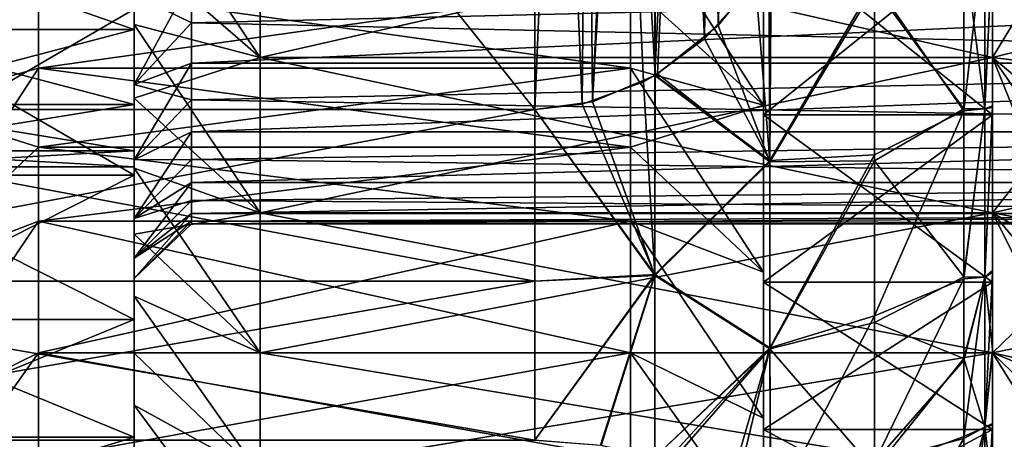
# Model space of a CAD drawing. Header units: metres. Extents: x -62 to 150, y -92 to 92.
# Tile 448 of 656: x -33.74 to -25.13, y 52.12 to 55.79. Entities that reach past the tile are written whole.
import ezdxf

# ---------------------------------------------------------------- set-up
doc = ezdxf.new("R2010")
doc.units = ezdxf.units.M
doc.layers.add('solid_500615', color=7, linetype='CONTINUOUS')

msp = doc.modelspace()

# ---------------------------------------------------------------- linework, layer by layer
at = {"layer": 'solid_500615'}
for points in [[(-32.739399, 67.864563, -12.039052), (-32.739399, 60, -12.669622), (-32.739399, 53.164101, -13.401247)], [(-32.739399, 67.864563, -12.039052), (-32.739399, 53.164101, -13.401247), (-32.739399, 66.835899, -13.401247)], [(-32.739399, 66.835899, -13.401247), (-32.739399, 53.164101, -13.401247), (-32.739399, 54.42556, -14.55124)], [(-32.739399, 66.835899, -13.401247), (-32.739399, 54.42556, -14.55124), (-32.739399, 65.57444, -14.55124)], [(-32.739399, 66.835899, -0.938045), (-32.739399, 52.135441, -2.30024), (-32.739399, 60, -1.66967)], [(-32.739399, 66.835899, -0.938045), (-32.739399, 53.164101, -0.938045), (-32.739399, 52.135441, -2.30024)], [(-32.739399, 66.835899, -0.938045), (-32.739399, 65.57444, 0.211948), (-32.739399, 53.164101, -0.938045)], [(-32.739399, 65.57444, -14.55124), (-32.739399, 54.42556, -14.55124), (-32.739399, 55.876858, -15.449862)], [(-32.739399, 65.57444, 0.211948), (-32.739399, 54.42556, 0.211948), (-32.739399, 53.164101, -0.938045)], [(-32.739399, 65.57444, 0.211948), (-32.739399, 64.123138, 1.110571), (-32.739399, 54.42556, 0.211948)], [(-37.239399, 55, -19.169645), (-37.239399, 65, -19.169645), (-29.239401, 65, -19.169645)], [(-29.239401, 55, 4.830354), (-29.239401, 65, 4.830354), (-37.239399, 65, 4.830354)], [(-29.239401, 55, 4.830354), (-37.239399, 65, 4.830354), (-37.239399, 55, 4.830354)], [(-29.239401, 55, -19.169645), (-37.239399, 55, -19.169645), (-29.239401, 65, -19.169645)], [(-29.239401, 55, -19.169645), (-29.239401, 65, -19.169645), (-28.824316, 64.95388, -19.169645)], [(-28.824316, 55.04612, 4.830354), (-28.733845, 64.931824, 4.830354), (-29.239401, 65, 4.830354)], [(-28.824316, 55.04612, 4.830354), (-29.239401, 65, 4.830354), (-29.239401, 55, 4.830354)], [(-28.733847, 55.068172, -19.169645), (-29.239401, 55, -19.169645), (-28.824316, 64.95388, -19.169645)], [(-28.733847, 55.068172, -19.169645), (-28.824316, 64.95388, -19.169645), (-28.288675, 64.756668, -19.169645)], [(-28.288675, 55.243332, 4.830354), (-28.733845, 64.931824, 4.830354), (-28.824316, 55.04612, 4.830354)], [(-28.18671, 55.300964, 4.830354), (-28.189392, 64.701851, 4.830354), (-28.733845, 64.931824, 4.830354)], [(-28.18671, 55.300964, 4.830354), (-28.733845, 64.931824, 4.830354), (-28.288675, 55.243332, 4.830354)], [(-28.733847, 55.068172, -19.169645), (-28.288675, 64.756668, -19.169645), (-28.18671, 64.699036, -19.169645)], [(-28.733847, 55.068172, -19.169645), (-28.18671, 64.699036, -19.169645), (-28.189392, 55.298145, -19.169645)], [(-27.755503, 55.619003, 4.830354), (-28.166155, 64.687965, 4.830354), (-28.189392, 64.701851, 4.830354)], [(-27.755503, 55.619003, 4.830354), (-28.189392, 64.701851, 4.830354), (-28.18671, 55.300964, 4.830354)], [(-28.189392, 55.298145, -19.169645), (-28.18671, 64.699036, -19.169645), (-27.755503, 64.380997, -19.169645)], [(-27.755503, 55.619003, 4.830354), (-27.635214, 64.264885, 4.830354), (-28.166155, 64.687965, 4.830354)], [(-28.166155, 55.312035, -19.169645), (-28.189392, 55.298145, -19.169645), (-27.755503, 64.380997, -19.169645)], [(-27.635214, 55.735111, -19.169645), (-28.166155, 55.312035, -19.169645), (-27.755503, 64.380997, -19.169645)], [(-27.635214, 55.735111, -19.169645), (-27.755503, 64.380997, -19.169645), (-27.308895, 63.882172, -19.169645)], [(-27.308895, 56.117828, 4.830354), (-27.635214, 64.264885, 4.830354), (-27.755503, 55.619003, 4.830354)], [(-32.739399, 64.123138, 1.110571), (-32.739399, 55.876858, 1.110571), (-32.739399, 54.42556, 0.211948)], [(-27.635214, 55.735111, -19.169645), (-27.308895, 63.882172, -19.169645), (-27.194193, 56.283428, -19.169645)], [(-32.739399, 53.164101, -13.401247), (-32.739399, 60, -12.669622), (-32.739399, 58.776188, -12.531738)], [(-32.739399, 52.135441, -2.30024), (-32.739399, 58.776188, -1.807553), (-32.739399, 60, -1.66967)], [(-32.739399, 53.164101, -13.401247), (-32.739399, 58.776188, -12.531738), (-32.739399, 57.613735, -12.124998)], [(-32.739399, 52.135441, -2.30024), (-32.739399, 57.613735, -2.214294), (-32.739399, 58.776188, -1.807553)], [(-32.739399, 52.135441, -12.039052), (-32.739399, 57.613735, -12.124998), (-32.739399, 56.570915, -11.469786)], [(-32.739399, 53.164101, -13.401247), (-32.739399, 57.613735, -12.124998), (-32.739399, 52.135441, -12.039052)], [(-32.739399, 52.135441, -2.30024), (-32.739399, 56.570915, -2.869506), (-32.739399, 57.613735, -2.214294)], [(-31.6394, 55.453983, -16.609547), (-32.739399, 56.410328, -15.832801), (-32.739399, 57.102322, -16.087778)], [(-31.6394, 56.911701, -17.18166), (-31.6394, 55.453983, -16.609547), (-32.739399, 57.102322, -16.087778)], [(-31.6394, 55.453983, 2.270255), (-31.6394, 56.911701, 2.842368), (-32.739399, 56.410328, 1.493509)], [(-25.239401, 56.911701, 2.842368), (-31.6394, 56.911701, 2.842368), (-31.6394, 55.453983, 2.270255)], [(-25.239401, 55.453983, 2.270255), (-25.239401, 56.911701, 2.842368), (-31.6394, 55.453983, 2.270255)], [(-25.239401, 55.453983, -16.609547), (-31.6394, 55.453983, -16.609547), (-31.6394, 56.911701, -17.18166)], [(-25.239401, 56.911701, -17.18166), (-25.239401, 55.453983, -16.609547), (-31.6394, 56.911701, -17.18166)], [(-25.239401, 55.453983, 2.270255), (-24.726563, 56.303104, 2.949798), (-25.239401, 56.911701, 2.842368)], [(-25.239401, 56.911701, -17.18166), (-24.779226, 56.135784, -17.193806), (-24.737194, 55.394958, -16.902658)], [(-25.239401, 56.911701, -17.18166), (-24.737194, 55.394958, -16.902658), (-25.239401, 55.453983, -16.609547)], [(-33.5774, 56.8466, -15.935181), (-34.739399, 56.636467, -17.092318), (-34.739399, 55.0382, -16.397514)], [(-33.5774, 56.8466, -15.935181), (-34.739399, 55.0382, -16.397514), (-33.577404, 56.089794, -15.624752)], [(-28.401402, 56.846504, 1.595855), (-27.239401, 56.636364, 2.752991), (-27.239401, 55.038086, 2.05816)], [(-28.401402, 56.846504, 1.595855), (-27.239401, 55.038086, 2.05816), (-28.401398, 56.089691, 1.285412)], [(-33.577404, 56.088882, 1.285039), (-34.739399, 55.037273, 2.057726), (-34.739399, 56.635578, 2.752727)], [(-28.401398, 56.0895, -15.624618), (-27.239401, 55.037895, -16.39735), (-27.239401, 56.636185, -17.092222)], [(-27.239401, 55.038086, 2.05816), (-27.239401, 56.636364, 2.752991), (-27.239401, 56.557999, 2.855896)], [(-27.239401, 56.636185, -17.092222), (-27.239401, 55.037895, -16.39735), (-27.239401, 56.557999, -17.195189)], [(-35.239399, 55.700024, -10.598942), (-32.739399, 55.700024, -10.598942), (-32.739399, 56.570915, -11.469786)], [(-35.239399, 56.570915, -11.469786), (-35.239399, 55.700024, -10.598942), (-32.739399, 56.570915, -11.469786)], [(-32.739399, 55.700024, -3.74035), (-35.239399, 55.700024, -3.74035), (-35.239399, 56.570915, -2.869506)], [(-32.739399, 55.700024, -3.74035), (-35.239399, 56.570915, -2.869506), (-32.739399, 56.570915, -2.869506)], [(-32.739399, 52.135441, -12.039052), (-32.739399, 56.570915, -11.469786), (-32.739399, 55.700024, -10.598942)], [(-32.739399, 51.374603, -3.828244), (-32.739399, 55.700024, -3.74035), (-32.739399, 56.570915, -2.869506)], [(-32.739399, 52.135441, -2.30024), (-32.739399, 51.374603, -3.828244), (-32.739399, 56.570915, -2.869506)], [(-27.239401, 56.557999, 2.855896), (-25.239401, 56.557999, 2.855896), (-25.239401, 54.954823, 2.152699)], [(-27.239401, 56.557999, 2.855896), (-25.239401, 54.954823, 2.152699), (-27.239401, 54.954823, 2.152699)], [(-27.239401, 54.954823, -16.491991), (-25.239401, 54.954823, -16.491991), (-25.239401, 56.557999, -17.195189)], [(-27.239401, 54.954823, -16.491991), (-25.239401, 56.557999, -17.195189), (-27.239401, 56.557999, -17.195189)], [(-27.239401, 55.037895, -16.39735), (-27.239401, 54.954823, -16.491991), (-27.239401, 56.557999, -17.195189)], [(-27.239401, 55.038086, 2.05816), (-27.239401, 56.557999, 2.855896), (-27.239401, 54.954823, 2.152699)], [(-25.303986, 56.601028, 3.291314), (-25.489401, 56.430176, 3.559235), (-25.489401, 54.98822, 2.966161)], [(-25.303986, 56.601028, 3.291314), (-25.489401, 54.98822, 2.966161), (-25.303986, 55.00642, 2.630806)], [(-25.303986, 55.00642, -16.970098), (-25.489401, 56.443764, -17.903038), (-25.303986, 56.601028, -17.630606)], [(-25.303986, 55.00642, -16.970098), (-25.303986, 56.601028, -17.630606), (-25.239401, 56.462006, -17.210482)], [(-25.303986, 56.601028, 3.291314), (-25.303986, 55.00642, 2.630806), (-25.239401, 56.448807, 2.866529)], [(-25.239401, 55.017246, 2.238653), (-25.239401, 54.954823, 2.152699), (-25.239401, 56.557999, 2.855896)], [(-25.239401, 56.448807, 2.866529), (-25.239401, 55.017246, 2.238653), (-25.239401, 56.557999, 2.855896)], [(-25.239401, 56.462006, -17.210482), (-25.239401, 56.557999, -17.195189), (-25.239401, 54.954823, -16.491991)], [(-25.303986, 55.00642, -16.970098), (-25.239401, 56.462006, -17.210482), (-25.239401, 55.033062, -16.586311)], [(-25.239401, 55.033062, -16.586311), (-25.239401, 56.462006, -17.210482), (-25.239401, 54.954823, -16.491991)], [(-32.739399, 56.007008, -2.041105), (-32.739399, 55.744015, 1.18617), (-32.739399, 56.410328, 1.493509)], [(-31.6394, 55.453983, 2.270255), (-32.739399, 56.410328, 1.493509), (-32.739399, 55.744015, 1.18617)], [(-32.739399, 56.007042, -12.298215), (-32.739399, 56.410328, -15.832801), (-32.739399, 55.744015, -15.525461)], [(-31.6394, 55.453983, -16.609547), (-32.739399, 55.744015, -15.525461), (-32.739399, 56.410328, -15.832801)], [(-25.489401, 56.443764, -17.903038), (-25.489401, 55.004684, -17.313578), (-26.2693, 56.069813, -18.531343)], [(-25.489401, 54.98822, 2.966161), (-25.489401, 56.430176, 3.559235), (-26.2693, 56.109695, 4.20577)], [(-25.303986, 55.00642, -16.970098), (-25.489401, 55.004684, -17.313578), (-25.489401, 56.443764, -17.903038)], [(-25.303986, 55.00642, 2.630806), (-25.239401, 55.017246, 2.238653), (-25.239401, 56.448807, 2.866529)], [(-27.183178, 54.554722, 4.145957), (-27.172485, 56.316959, 4.830354), (-27.308895, 56.117828, 4.830354)], [(-27.194193, 56.283428, -19.169645), (-27.181791, 56.302273, -19.169645), (-27.183178, 54.542393, -18.479307)], [(-27.183178, 54.554722, 4.145957), (-26.2693, 56.109695, 4.20577), (-27.172485, 56.316959, 4.830354)], [(-26.2693, 56.069813, -18.531343), (-27.183178, 54.542393, -18.479307), (-27.181791, 56.302273, -19.169645)], [(-25.239401, 55.453983, 2.270255), (-24.662163, 55.598686, 2.704621), (-24.726563, 56.303104, 2.949798)], [(-27.635214, 55.735111, -19.169645), (-27.194193, 56.283428, -19.169645), (-27.183178, 54.542393, -18.479307)], [(-32.239399, 56.143574, -11.766163), (-32.739399, 56.007042, -12.298215), (-32.739399, 55.2188, -11.57234)], [(-32.239399, 56.143574, -11.766163), (-32.739399, 55.2188, -11.57234), (-32.239399, 55.757607, -11.412535)], [(-32.239399, 55.757587, -2.926776), (-32.739399, 56.007008, -2.041105), (-32.239399, 56.143551, -2.573147)], [(-32.239399, 56.143574, -11.766163), (-32.239399, 55.757607, -11.412535), (-16.239401, 56.142586, -11.764656)], [(-32.239399, 55.757587, -2.926776), (-32.239399, 56.143551, -2.573147), (-16.239401, 56.142586, -2.574636)], [(-32.239399, 55.757587, -2.926776), (-16.239401, 56.142586, -2.574636), (-16.239401, 55.404991, -3.31223)], [(-32.239399, 55.403931, -11.026608), (-16.239401, 55.404991, -11.027062), (-16.239401, 56.142586, -11.764656)], [(-32.239399, 55.757607, -11.412535), (-32.239399, 55.403931, -11.026608), (-16.239401, 56.142586, -11.764656)], [(-27.183178, 54.554722, 4.145957), (-27.308895, 56.117828, 4.830354), (-27.755503, 55.619003, 4.830354)], [(-33.577404, 56.089794, -15.624752), (-34.739399, 55.0382, -16.397514), (-33.5774, 55.361893, -15.248416)], [(-33.5774, 55.361031, 0.908627), (-34.739399, 55.037273, 2.057726), (-33.577404, 56.088882, 1.285039)], [(-28.401398, 56.0895, -15.624618), (-33.577404, 56.089794, -15.624752), (-33.5774, 55.361893, -15.248416)], [(-28.401398, 56.089691, 1.285412), (-28.401402, 55.361786, 0.909062), (-33.577404, 56.088882, 1.285039)], [(-28.401402, 55.361786, 0.909062), (-33.5774, 55.361031, 0.908627), (-33.577404, 56.088882, 1.285039)], [(-28.401402, 55.36161, -15.248251), (-28.401398, 56.0895, -15.624618), (-33.5774, 55.361893, -15.248416)], [(-28.401398, 56.089691, 1.285412), (-27.239401, 55.038086, 2.05816), (-28.401402, 55.361786, 0.909062)], [(-28.401402, 55.36161, -15.248251), (-27.239401, 55.037895, -16.39735), (-28.401398, 56.0895, -15.624618)], [(-27.183178, 54.554722, 4.145957), (-26.2693, 54.603283, 3.573258), (-26.2693, 56.109695, 4.20577)], [(-26.2693, 56.069813, -18.531343), (-26.2693, 54.551777, -17.88652), (-27.183178, 54.542393, -18.479307)], [(-25.489401, 54.98822, 2.966161), (-26.2693, 56.109695, 4.20577), (-26.2693, 54.603283, 3.573258)], [(-25.489401, 55.004684, -17.313578), (-26.2693, 54.551777, -17.88652), (-26.2693, 56.069813, -18.531343)], [(-32.739399, 55.2188, -11.57234), (-32.739399, 56.007042, -12.298215), (-32.739399, 55.744015, -15.525461)], [(-32.739399, 56.007008, -2.041105), (-32.739399, 55.218773, -2.766982), (-32.739399, 55.744015, 1.18617)], [(-32.239399, 55.757587, -2.926776), (-32.739399, 55.218773, -2.766982), (-32.739399, 56.007008, -2.041105)], [(-32.739399, 55.876858, 1.110571), (-35.239399, 55.876858, 1.110571), (-35.239399, 54.42556, 0.211948)], [(-32.739399, 55.876858, 1.110571), (-35.239399, 54.42556, 0.211948), (-32.739399, 54.42556, 0.211948)], [(-32.739399, 54.42556, -14.55124), (-35.239399, 54.42556, -14.55124), (-35.239399, 55.876858, -15.449862)], [(-32.739399, 55.876858, -15.449862), (-32.739399, 54.42556, -14.55124), (-35.239399, 55.876858, -15.449862)], [(-35.239399, 55.044731, -9.556118), (-32.739399, 55.044731, -9.556118), (-32.739399, 55.700024, -10.598942)], [(-35.239399, 55.700024, -10.598942), (-35.239399, 55.044731, -9.556118), (-32.739399, 55.700024, -10.598942)], [(-32.739399, 55.044731, -4.783174), (-35.239399, 55.044731, -4.783174), (-35.239399, 55.700024, -3.74035)], [(-32.739399, 55.044731, -4.783174), (-35.239399, 55.700024, -3.74035), (-32.739399, 55.700024, -3.74035)], [(-32.239399, 55.757607, -11.412535), (-32.739399, 55.2188, -11.57234), (-32.239399, 55.403931, -11.026608)], [(-32.239399, 55.403915, -3.312703), (-32.739399, 55.218773, -2.766982), (-32.239399, 55.757587, -2.926776)], [(-32.739399, 55.218773, -2.766982), (-32.739399, 55.099743, 0.82523), (-32.739399, 55.744015, 1.18617)], [(-31.6394, 55.453983, 2.270255), (-32.739399, 55.744015, 1.18617), (-32.739399, 55.099743, 0.82523)], [(-32.739399, 55.2188, -11.57234), (-32.739399, 55.744015, -15.525461), (-32.739399, 55.099743, -15.164522)], [(-31.6394, 54.097813, -15.826563), (-32.739399, 55.099743, -15.164522), (-32.739399, 55.744015, -15.525461)], [(-31.6394, 55.453983, -16.609547), (-31.6394, 54.097813, -15.826563), (-32.739399, 55.744015, -15.525461)], [(-32.739399, 51.374603, -10.511048), (-32.739399, 55.700024, -10.598942), (-32.739399, 55.044731, -9.556118)], [(-32.739399, 52.135441, -12.039052), (-32.739399, 55.700024, -10.598942), (-32.739399, 51.374603, -10.511048)], [(-32.739399, 51.374603, -3.828244), (-32.739399, 55.044731, -4.783174), (-32.739399, 55.700024, -3.74035)], [(-32.239399, 55.403915, -3.312703), (-32.239399, 55.757587, -2.926776), (-16.239401, 55.404991, -3.31223)], [(-27.635214, 55.735111, -19.169645), (-27.183178, 54.542393, -18.479307), (-28.166155, 55.312035, -19.169645)], [(-27.183178, 54.554722, 4.145957), (-27.755503, 55.619003, 4.830354), (-28.18671, 55.300964, 4.830354)], [(-25.239401, 55.453983, 2.270255), (-24.593781, 54.917217, 2.416449), (-24.662163, 55.598686, 2.704621)], [(-31.6394, 54.097813, 1.487271), (-31.6394, 55.453983, 2.270255), (-32.739399, 55.099743, 0.82523)], [(-25.239401, 55.453983, 2.270255), (-31.6394, 55.453983, 2.270255), (-31.6394, 54.097813, 1.487271)], [(-25.239401, 54.097813, 1.487271), (-25.239401, 55.453983, 2.270255), (-31.6394, 54.097813, 1.487271)], [(-25.239401, 54.097813, -15.826563), (-31.6394, 54.097813, -15.826563), (-31.6394, 55.453983, -16.609547)], [(-25.239401, 55.453983, -16.609547), (-25.239401, 54.097813, -15.826563), (-31.6394, 55.453983, -16.609547)], [(-25.239401, 54.097813, 1.487271), (-24.593781, 54.917217, 2.416449), (-25.239401, 55.453983, 2.270255)], [(-25.239401, 55.453983, -16.609547), (-24.737194, 55.394958, -16.902658), (-24.692869, 54.676109, -16.55825)], [(-25.239401, 55.453983, -16.609547), (-24.692869, 54.676109, -16.55825), (-24.646578, 53.986931, -16.164663)], [(-25.239401, 55.453983, -16.609547), (-24.646578, 53.986931, -16.164663), (-25.239401, 54.097813, -15.826563)], [(-33.5774, 55.361893, -15.248416), (-34.739399, 55.0382, -16.397514), (-34.739399, 53.578075, -15.448198)], [(-33.5774, 55.361893, -15.248416), (-34.739399, 53.578075, -15.448198), (-33.5774, 54.671051, -14.810382)], [(-33.577396, 54.670269, 0.470545), (-34.739399, 55.037273, 2.057726), (-33.5774, 55.361031, 0.908627)], [(-28.401402, 55.36161, -15.248251), (-33.5774, 55.361893, -15.248416), (-33.5774, 54.671051, -14.810382)], [(-28.401402, 55.361786, 0.909062), (-28.401403, 54.670944, 0.471014), (-33.5774, 55.361031, 0.908627)], [(-28.401403, 54.67078, -14.810193), (-28.401402, 55.36161, -15.248251), (-33.5774, 54.671051, -14.810382)], [(-28.401403, 54.670944, 0.471014), (-33.577396, 54.670269, 0.470545), (-33.5774, 55.361031, 0.908627)], [(-32.239399, 55.403931, -11.026608), (-32.739399, 55.2188, -11.57234), (-32.739399, 54.559254, -10.725955)], [(-32.239399, 55.403931, -11.026608), (-32.739399, 54.559254, -10.725955), (-32.239399, 55.085243, -10.611325)], [(-32.239399, 55.085228, -3.727985), (-32.739399, 55.218773, -2.766982), (-32.239399, 55.403915, -3.312703)], [(-32.239399, 55.085228, -3.727985), (-16.239401, 55.404991, -3.31223), (-16.239401, 54.803848, -4.169646)], [(-32.239399, 55.085228, -3.727985), (-32.239399, 55.403915, -3.312703), (-16.239401, 55.404991, -3.31223)], [(-32.239399, 54.803967, -10.16985), (-16.239401, 54.803848, -10.169646), (-16.239401, 55.404991, -11.027062)], [(-32.239399, 55.085243, -10.611325), (-32.239399, 54.803967, -10.16985), (-16.239401, 55.404991, -11.027062)], [(-32.239399, 55.403931, -11.026608), (-32.239399, 55.085243, -10.611325), (-16.239401, 55.404991, -11.027062)], [(-28.401402, 55.361786, 0.909062), (-27.239401, 53.577961, 1.108818), (-28.401403, 54.670944, 0.471014)], [(-28.401403, 54.67078, -14.810193), (-27.239401, 55.037895, -16.39735), (-28.401402, 55.36161, -15.248251)], [(-28.401402, 55.361786, 0.909062), (-27.239401, 55.038086, 2.05816), (-27.239401, 53.577961, 1.108818)], [(-28.733847, 55.068172, -19.169645), (-28.189392, 55.298145, -19.169645), (-28.18932, 53.549252, -18.327646)], [(-28.18932, 53.556042, 3.992279), (-28.18671, 55.300964, 4.830354), (-28.288675, 55.243332, 4.830354)], [(-27.183178, 54.542393, -18.479307), (-28.189392, 55.298145, -19.169645), (-28.166155, 55.312035, -19.169645)], [(-27.183178, 54.542393, -18.479307), (-28.18932, 53.549252, -18.327646), (-28.189392, 55.298145, -19.169645)], [(-27.183178, 54.554722, 4.145957), (-28.18671, 55.300964, 4.830354), (-28.18932, 53.556042, 3.992279)], [(-32.739399, 54.559254, -10.725955), (-32.739399, 55.2188, -11.57234), (-32.739399, 55.099743, -15.164522)], [(-32.739399, 55.218773, -2.766982), (-32.739399, 54.559235, -3.613366), (-32.739399, 55.099743, 0.82523)], [(-32.239399, 55.085228, -3.727985), (-32.739399, 54.559235, -3.613366), (-32.739399, 55.218773, -2.766982)], [(-28.18932, 53.556042, 3.992279), (-28.288675, 55.243332, 4.830354), (-28.824316, 55.04612, 4.830354)], [(-32.739399, 54.559235, -3.613366), (-32.739399, 54.488045, 0.416911), (-32.739399, 55.099743, 0.82523)], [(-31.6394, 54.097813, 1.487271), (-32.739399, 55.099743, 0.82523), (-32.739399, 54.488045, 0.416911)], [(-32.739399, 54.559254, -10.725955), (-32.739399, 55.099743, -15.164522), (-32.739399, 54.488045, -14.756203)], [(-31.6394, 54.097813, -15.826563), (-32.739399, 54.488045, -14.756203), (-32.739399, 55.099743, -15.164522)], [(-32.239399, 55.085243, -10.611325), (-32.739399, 54.559254, -10.725955), (-32.239399, 54.803967, -10.16985)], [(-32.239399, 54.803955, -4.169459), (-32.739399, 54.559235, -3.613366), (-32.239399, 55.085228, -3.727985)], [(-32.239399, 54.803955, -4.169459), (-32.239399, 55.085228, -3.727985), (-16.239401, 54.803848, -4.169646)], [(-29.239401, 53.5, -18.427977), (-37.239399, 53.5, -18.427977), (-37.239399, 55, -19.169645)], [(-29.239401, 53.5, -18.427977), (-37.239399, 55, -19.169645), (-29.239401, 55, -19.169645)], [(-29.239401, 55, 4.830354), (-37.239399, 55, 4.830354), (-37.239399, 53.5, 4.088685)], [(-29.239401, 53.5, 4.088685), (-29.239401, 55, 4.830354), (-37.239399, 53.5, 4.088685)], [(-35.239399, 54.637917, -8.393591), (-32.739399, 54.637917, -8.393591), (-32.739399, 55.044731, -9.556118)], [(-35.239399, 55.044731, -9.556118), (-35.239399, 54.637917, -8.393591), (-32.739399, 55.044731, -9.556118)], [(-32.739399, 54.637917, -5.945701), (-35.239399, 54.637917, -5.945701), (-35.239399, 55.044731, -4.783174)], [(-32.739399, 54.637917, -5.945701), (-35.239399, 55.044731, -4.783174), (-32.739399, 55.044731, -4.783174)], [(-33.577396, 54.670269, 0.470545), (-34.739399, 53.577332, 1.108334), (-34.739399, 55.037273, 2.057726)], [(-32.739399, 50.90749, -8.869275), (-32.739399, 55.044731, -9.556118), (-32.739399, 54.637917, -8.393591)], [(-32.739399, 51.374603, -10.511048), (-32.739399, 55.044731, -9.556118), (-32.739399, 50.90749, -8.869275)], [(-32.739399, 50.90749, -5.470016), (-32.739399, 54.637917, -5.945701), (-32.739399, 55.044731, -4.783174)], [(-32.739399, 51.374603, -3.828244), (-32.739399, 50.90749, -5.470016), (-32.739399, 55.044731, -4.783174)], [(-28.733847, 55.068172, -19.169645), (-28.18932, 53.549252, -18.327646), (-29.239401, 55, -19.169645)], [(-28.18932, 53.556042, 3.992279), (-28.824316, 55.04612, 4.830354), (-29.239401, 55, 4.830354)], [(-28.18932, 53.549252, -18.327646), (-29.239401, 53.5, -18.427977), (-29.239401, 55, -19.169645)], [(-28.18932, 53.556042, 3.992279), (-29.239401, 55, 4.830354), (-29.239401, 53.5, 4.088685)], [(-28.401403, 54.67078, -14.810193), (-27.239401, 53.577808, -15.447991), (-27.239401, 55.037895, -16.39735)], [(-27.239401, 53.577961, 1.108818), (-27.239401, 55.038086, 2.05816), (-27.239401, 54.954823, 2.152699)], [(-27.239401, 55.037895, -16.39735), (-27.239401, 53.577808, -15.447991), (-27.239401, 54.954823, -16.491991)], [(-25.489401, 55.004684, -17.313578), (-25.489401, 53.537193, -16.447826), (-26.2693, 54.551777, -17.88652)], [(-25.303986, 55.00642, 2.630806), (-25.489401, 54.98822, 2.966161), (-25.489401, 53.519417, 2.096128)], [(-25.303986, 55.00642, 2.630806), (-25.489401, 53.519417, 2.096128), (-25.303986, 53.534771, 1.728978)], [(-25.303986, 55.00642, -16.970098), (-25.489401, 53.537193, -16.447826), (-25.489401, 55.004684, -17.313578)], [(-25.303986, 53.534771, -16.06827), (-25.489401, 53.537193, -16.447826), (-25.303986, 55.00642, -16.970098)], [(-25.303986, 53.534771, -16.06827), (-25.239401, 55.033062, -16.586311), (-25.239401, 53.592312, -15.671235)], [(-25.303986, 53.534771, -16.06827), (-25.303986, 55.00642, -16.970098), (-25.239401, 55.033062, -16.586311)], [(-25.303986, 53.534771, 1.728978), (-25.239401, 53.575684, 1.319377), (-25.239401, 55.017246, 2.238653)], [(-25.303986, 55.00642, 2.630806), (-25.303986, 53.534771, 1.728978), (-25.239401, 55.017246, 2.238653)], [(-25.239401, 53.592312, -15.671235), (-25.239401, 55.033062, -16.586311), (-25.239401, 54.954823, -16.491991)], [(-25.239401, 55.017246, 2.238653), (-25.239401, 53.575684, 1.319377), (-25.239401, 54.954823, 2.152699)], [(-27.239401, 54.954823, 2.152699), (-25.239401, 54.954823, 2.152699), (-25.239401, 53.489624, 1.195412)], [(-27.239401, 54.954823, 2.152699), (-25.239401, 53.489624, 1.195412), (-27.239401, 53.489624, 1.195412)], [(-27.239401, 53.489624, -15.534704), (-25.239401, 53.489624, -15.534704), (-25.239401, 54.954823, -16.491991)], [(-27.239401, 53.489624, -15.534704), (-25.239401, 54.954823, -16.491991), (-27.239401, 54.954823, -16.491991)], [(-27.239401, 53.577808, -15.447991), (-27.239401, 53.489624, -15.534704), (-27.239401, 54.954823, -16.491991)], [(-27.239401, 53.577961, 1.108818), (-27.239401, 54.954823, 2.152699), (-27.239401, 53.489624, 1.195412)], [(-25.489401, 54.98822, 2.966161), (-26.2693, 54.603283, 3.573258), (-26.2693, 53.196541, 2.74234)], [(-25.489401, 53.519417, 2.096128), (-25.489401, 54.98822, 2.966161), (-26.2693, 53.196541, 2.74234)], [(-25.239401, 53.575684, 1.319377), (-25.239401, 53.489624, 1.195412), (-25.239401, 54.954823, 2.152699)], [(-25.239401, 53.592312, -15.671235), (-25.239401, 54.954823, -16.491991), (-25.239401, 53.489624, -15.534704)], [(-25.239401, 54.097813, 1.487271), (-24.521496, 54.260384, 2.087357), (-24.593781, 54.917217, 2.416449)], [(-32.239399, 54.803967, -10.16985), (-32.739399, 54.559254, -10.725955), (-32.739399, 54.047176, -9.779424)], [(-32.239399, 54.803967, -10.16985), (-32.739399, 54.047176, -9.779424), (-32.239399, 54.562241, -9.705544)], [(-32.239399, 54.562233, -4.633766), (-32.739399, 54.559235, -3.613366), (-32.239399, 54.803955, -4.169459)], [(-32.239399, 54.803967, -10.16985), (-32.239399, 54.562241, -9.705544), (-16.239401, 54.803848, -10.169646)], [(-32.239399, 54.562233, -4.633766), (-32.239399, 54.803955, -4.169459), (-16.239401, 54.803848, -4.169646)], [(-32.239399, 54.562233, -4.633766), (-16.239401, 54.803848, -4.169646), (-16.239401, 54.361874, -5.118958)], [(-32.239399, 54.361904, -9.221931), (-16.239401, 54.361874, -9.220333), (-16.239401, 54.803848, -10.169646)], [(-32.239399, 54.562241, -9.705544), (-32.239399, 54.361904, -9.221931), (-16.239401, 54.803848, -10.169646)], [(-33.5774, 54.671051, -14.810382), (-34.739399, 53.578075, -15.448198), (-33.5774, 54.022991, -14.314847)], [(-33.5774, 54.022316, -0.02501), (-34.739399, 53.577332, 1.108334), (-33.577396, 54.670269, 0.470545)], [(-28.401403, 54.67078, -14.810193), (-33.5774, 54.671051, -14.810382), (-33.5774, 54.022991, -14.314847)], [(-28.401402, 54.022743, -14.314638), (-28.401403, 54.67078, -14.810193), (-33.5774, 54.022991, -14.314847)], [(-28.401402, 54.022881, -0.024536), (-33.5774, 54.022316, -0.02501), (-33.577396, 54.670269, 0.470545)], [(-28.401403, 54.670944, 0.471014), (-28.401402, 54.022881, -0.024536), (-33.577396, 54.670269, 0.470545)], [(-28.401403, 54.670944, 0.471014), (-27.239401, 53.577961, 1.108818), (-28.401402, 54.022881, -0.024536)], [(-28.401402, 54.022743, -14.314638), (-27.239401, 53.577808, -15.447991), (-28.401403, 54.67078, -14.810193)], [(-35.239399, 54.5, -7.169646), (-32.739399, 54.5, -7.169646), (-32.739399, 54.637917, -8.393591)], [(-35.239399, 54.637917, -8.393591), (-35.239399, 54.5, -7.169646), (-32.739399, 54.637917, -8.393591)], [(-35.239399, 54.637917, -5.945701), (-32.739399, 54.5, -7.169646), (-35.239399, 54.5, -7.169646)], [(-32.739399, 54.637917, -5.945701), (-32.739399, 54.5, -7.169646), (-35.239399, 54.637917, -5.945701)], [(-32.739399, 50.90749, -8.869275), (-32.739399, 54.637917, -8.393591), (-32.739399, 54.5, -7.169646)], [(-32.739399, 54.637917, -5.945701), (-32.739399, 50.75, -7.169646), (-32.739399, 54.5, -7.169646)], [(-32.739399, 50.90749, -5.470016), (-32.739399, 50.75, -7.169646), (-32.739399, 54.637917, -5.945701)], [(-27.183178, 52.915112, 3.198492), (-26.2693, 53.196541, 2.74234), (-26.2693, 54.603283, 3.573258)], [(-27.183178, 52.915112, 3.198492), (-26.2693, 54.603283, 3.573258), (-27.183178, 54.554722, 4.145957)], [(-32.239399, 54.562241, -9.705544), (-32.739399, 54.047176, -9.779424), (-32.239399, 54.361904, -9.221931)], [(-32.239399, 54.562233, -4.633766), (-32.739399, 54.047165, -4.559896), (-32.739399, 54.559235, -3.613366)], [(-32.239399, 54.361897, -5.117378), (-32.739399, 54.047165, -4.559896), (-32.239399, 54.562233, -4.633766)], [(-32.739399, 54.047176, -9.779424), (-32.739399, 54.559254, -10.725955), (-32.739399, 54.488045, -14.756203)], [(-32.739399, 54.559235, -3.613366), (-32.739399, 54.047165, -4.559896), (-32.739399, 54.488045, 0.416911)], [(-32.739399, 50.90749, -8.869275), (-32.739399, 54.5, -7.169646), (-32.739399, 50.75, -7.169646)], [(-32.739399, 54.047165, -4.559896), (-32.739399, 53.910683, -0.038672), (-32.739399, 54.488045, 0.416911)], [(-31.6394, 54.097813, 1.487271), (-32.739399, 54.488045, 0.416911), (-32.739399, 53.910683, -0.038672)], [(-32.739399, 54.047176, -9.779424), (-32.739399, 54.488045, -14.756203), (-32.739399, 53.910683, -14.30062)], [(-31.6394, 52.873489, -14.850197), (-32.739399, 53.910683, -14.30062), (-32.739399, 54.488045, -14.756203)], [(-31.6394, 54.097813, -15.826563), (-31.6394, 52.873489, -14.850197), (-32.739399, 54.488045, -14.756203)], [(-32.239399, 54.361897, -5.117378), (-32.239399, 54.562233, -4.633766), (-16.239401, 54.361874, -5.118958)], [(-27.183178, 52.915112, 3.198492), (-27.183178, 54.554722, 4.145957), (-28.18932, 53.556042, 3.992279)], [(-27.183178, 54.542393, -18.479307), (-27.183178, 52.905827, -17.531435), (-28.18932, 53.549252, -18.327646)], [(-26.2693, 54.551777, -17.88652), (-27.183178, 52.905827, -17.531435), (-27.183178, 54.542393, -18.479307)], [(-26.2693, 54.551777, -17.88652), (-26.2693, 53.13628, -17.039999), (-27.183178, 52.905827, -17.531435)], [(-25.489401, 53.537193, -16.447826), (-26.2693, 53.13628, -17.039999), (-26.2693, 54.551777, -17.88652)], [(-32.739399, 54.42556, 0.211948), (-35.239399, 54.42556, 0.211948), (-35.239399, 53.164101, -0.938045)], [(-32.739399, 54.42556, 0.211948), (-35.239399, 53.164101, -0.938045), (-32.739399, 53.164101, -0.938045)], [(-32.739399, 53.164101, -13.401247), (-35.239399, 53.164101, -13.401247), (-35.239399, 54.42556, -14.55124)], [(-32.739399, 54.42556, -14.55124), (-32.739399, 53.164101, -13.401247), (-35.239399, 54.42556, -14.55124)], [(-32.239399, 54.361904, -9.221931), (-32.739399, 54.047176, -9.779424), (-32.739399, 53.699482, -8.765514)], [(-32.239399, 54.361904, -9.221931), (-32.739399, 53.699482, -8.765514), (-32.239399, 54.204479, -8.722694)], [(-32.239399, 54.204475, -5.616615), (-32.739399, 54.047165, -4.559896), (-32.239399, 54.361897, -5.117378)], [(-32.239399, 54.361904, -9.221931), (-32.239399, 54.204479, -8.722694), (-16.239401, 54.361874, -9.220333)], [(-32.239399, 54.204475, -5.616615), (-32.239399, 54.361897, -5.117378), (-16.239401, 54.361874, -5.118958)], [(-32.239399, 54.204475, -5.616615), (-16.239401, 54.361874, -5.118958), (-16.239401, 54.091896, -6.126531)], [(-32.239399, 54.091171, -8.211634), (-16.239401, 54.091896, -8.212761), (-16.239401, 54.361874, -9.220333)], [(-32.239399, 54.204479, -8.722694), (-32.239399, 54.091171, -8.211634), (-16.239401, 54.361874, -9.220333)], [(-25.239401, 54.097813, 1.487271), (-24.449759, 53.635136, 1.720109), (-24.521496, 54.260384, 2.087357)], [(-32.239399, 54.204479, -8.722694), (-32.739399, 53.699482, -8.765514), (-32.239399, 54.091171, -8.211634)], [(-32.239399, 54.204475, -5.616615), (-32.739399, 53.699474, -5.573808), (-32.739399, 54.047165, -4.559896)], [(-32.239399, 54.091167, -6.127676), (-32.739399, 53.699474, -5.573808), (-32.239399, 54.204475, -5.616615)], [(-32.239399, 54.091167, -6.127676), (-32.239399, 54.204475, -5.616615), (-16.239401, 54.091896, -6.126531)], [(-31.6394, 52.873489, 0.510905), (-31.6394, 54.097813, 1.487271), (-32.739399, 53.910683, -0.038672)], [(-32.239399, 54.091171, -8.211634), (-32.739399, 53.699482, -8.765514), (-32.739399, 53.522469, -7.707854)], [(-32.239399, 54.091171, -8.211634), (-32.739399, 53.522469, -7.707854), (-32.239399, 54.022839, -7.692637)], [(-32.239399, 54.022835, -6.646673), (-32.739399, 53.699474, -5.573808), (-32.239399, 54.091167, -6.127676)], [(-32.739399, 53.699482, -8.765514), (-32.739399, 54.047176, -9.779424), (-32.739399, 53.910683, -14.30062)], [(-32.739399, 54.047165, -4.559896), (-32.739399, 53.699474, -5.573808), (-32.739399, 53.910683, -0.038672)], [(-32.239399, 54.022835, -6.646673), (-16.239401, 54.091896, -6.126531), (-16.239401, 54, -7.169646)], [(-32.239399, 54.022835, -6.646673), (-32.239399, 54.091167, -6.127676), (-16.239401, 54.091896, -6.126531)], [(-32.239399, 54, -7.169655), (-16.239401, 54, -7.169646), (-16.239401, 54.091896, -8.212761)], [(-32.239399, 54.022839, -7.692637), (-32.239399, 54, -7.169655), (-16.239401, 54.091896, -8.212761)], [(-32.239399, 54.091171, -8.211634), (-32.239399, 54.022839, -7.692637), (-16.239401, 54.091896, -8.212761)], [(-25.239401, 54.097813, 1.487271), (-31.6394, 54.097813, 1.487271), (-31.6394, 52.873489, 0.510905)], [(-25.239401, 52.873489, 0.510905), (-25.239401, 54.097813, 1.487271), (-31.6394, 52.873489, 0.510905)], [(-25.239401, 52.873489, -14.850197), (-31.6394, 52.873489, -14.850197), (-31.6394, 54.097813, -15.826563)], [(-25.239401, 54.097813, -15.826563), (-25.239401, 52.873489, -14.850197), (-31.6394, 54.097813, -15.826563)], [(-25.239401, 52.873489, 0.510905), (-24.449759, 53.635136, 1.720109), (-25.239401, 54.097813, 1.487271)], [(-25.239401, 54.097813, -15.826563), (-24.646578, 53.986931, -16.164663), (-24.598396, 53.334442, -15.727707)], [(-25.239401, 54.097813, -15.826563), (-24.598396, 53.334442, -15.727707), (-24.548233, 52.719151, -15.249774)], [(-25.239401, 54.097813, -15.826563), (-24.548233, 52.719151, -15.249774), (-25.239401, 52.873489, -14.850197)], [(-33.5774, 54.022991, -14.314847), (-34.739399, 53.578075, -15.448198), (-34.739399, 52.301537, -14.276781)], [(-33.5774, 54.022991, -14.314847), (-34.739399, 52.301537, -14.276781), (-33.5774, 52.872635, -13.167914)], [(-33.5774, 54.022316, -0.02501), (-34.739399, 52.300964, -0.063131), (-34.739399, 53.577332, 1.108334)], [(-33.5774, 52.872105, -1.172009), (-34.739399, 52.300964, -0.063131), (-33.5774, 54.022316, -0.02501)], [(-28.401402, 54.022743, -14.314638), (-33.5774, 54.022991, -14.314847), (-33.5774, 52.872635, -13.167914)], [(-28.401402, 54.022881, -0.024536), (-28.4014, 52.87252, -1.171515), (-33.5774, 54.022316, -0.02501)], [(-28.4014, 52.87241, -13.167646), (-28.401402, 54.022743, -14.314638), (-33.5774, 52.872635, -13.167914)], [(-28.4014, 52.87252, -1.171515), (-33.5774, 52.872105, -1.172009), (-33.5774, 54.022316, -0.02501)], [(-32.239399, 54.022839, -7.692637), (-32.739399, 53.522469, -7.707854), (-32.239399, 54, -7.169655)], [(-32.239399, 54.022835, -6.646673), (-32.739399, 53.522465, -6.631472), (-32.739399, 53.699474, -5.573808)], [(-32.239399, 54, -7.169655), (-32.739399, 53.522465, -6.631472), (-32.239399, 54.022835, -6.646673)], [(-32.239399, 54, -7.169655), (-32.739399, 53.522469, -7.707854), (-32.739399, 53.522465, -6.631472)], [(-32.239399, 54, -7.169655), (-32.239399, 54.022835, -6.646673), (-16.239401, 54, -7.169646)], [(-28.401402, 54.022881, -0.024536), (-27.239401, 53.577961, 1.108818), (-27.239401, 52.301422, -0.062638)], [(-28.401402, 54.022881, -0.024536), (-27.239401, 52.301422, -0.062638), (-28.4014, 52.87252, -1.171515)], [(-28.401402, 54.022743, -14.314638), (-27.239401, 52.3013, -14.276525), (-27.239401, 53.577808, -15.447991)], [(-28.4014, 52.87241, -13.167646), (-27.239401, 52.3013, -14.276525), (-28.401402, 54.022743, -14.314638)], [(-32.739399, 53.522465, -6.631472), (-32.739399, 53.36832, -0.539874), (-32.739399, 53.910683, -0.038672)], [(-31.6394, 52.873489, 0.510905), (-32.739399, 53.910683, -0.038672), (-32.739399, 53.36832, -0.539874)], [(-32.739399, 53.699474, -5.573808), (-32.739399, 53.522465, -6.631472), (-32.739399, 53.910683, -0.038672)], [(-32.739399, 53.699482, -8.765514), (-32.739399, 53.910683, -14.30062), (-32.739399, 53.36832, -13.799417)], [(-31.6394, 52.873489, -14.850197), (-32.739399, 53.36832, -13.799417), (-32.739399, 53.910683, -14.30062)], [(-32.739399, 53.522469, -7.707854), (-32.739399, 53.699482, -8.765514), (-32.739399, 53.36832, -13.799417)], [(-25.239401, 52.873489, 0.510905), (-24.378656, 53.046535, 1.320814), (-24.449759, 53.635136, 1.720109)], [(-28.18932, 53.556042, 3.992279), (-29.239401, 53.5, 4.088685), (-29.239401, 52.107697, 3.160481)], [(-28.664459, 52.064049, 3.08488), (-28.18932, 53.556042, 3.992279), (-29.239401, 52.107697, 3.160481)], [(-28.18932, 53.549252, -18.327646), (-29.239401, 52.107697, -17.499773), (-29.239401, 53.5, -18.427977)], [(-28.18932, 53.549252, -18.327646), (-28.659792, 52.063145, -17.422607), (-29.239401, 52.107697, -17.499773)], [(-28.664459, 52.064049, 3.08488), (-28.18821, 51.958591, 2.902229), (-28.18932, 53.556042, 3.992279)], [(-28.18932, 53.549252, -18.327646), (-28.189236, 51.958664, -17.241646), (-28.659792, 52.063145, -17.422607)], [(-27.183178, 52.915112, 3.198492), (-28.18932, 53.556042, 3.992279), (-28.18821, 51.958591, 2.902229)], [(-27.183178, 52.905827, -17.531435), (-28.189236, 51.958664, -17.241646), (-28.18932, 53.549252, -18.327646)], [(-27.239401, 52.301422, -0.062638), (-27.239401, 53.577961, 1.108818), (-27.239401, 53.489624, 1.195412)], [(-27.239401, 53.577808, -15.447991), (-27.239401, 52.3013, -14.276525), (-27.239401, 53.489624, -15.534704)], [(-25.489401, 53.537193, -16.447826), (-25.489401, 52.82402, -15.907943), (-26.2693, 53.13628, -17.039999)], [(-25.303986, 53.534771, -16.06827), (-25.489401, 52.82402, -15.907943), (-25.489401, 53.537193, -16.447826)], [(-25.303986, 53.534771, 1.728978), (-25.489401, 53.519417, 2.096128), (-25.489401, 52.806496, 1.55423)], [(-25.303986, 53.534771, 1.728978), (-25.489401, 52.806496, 1.55423), (-25.489401, 52.124317, 0.943684)], [(-25.303986, 53.534771, 1.728978), (-25.489401, 52.124317, 0.943684), (-25.303986, 52.222317, 0.608037)], [(-25.303986, 52.222317, -14.947329), (-25.489401, 52.82402, -15.907943), (-25.303986, 53.534771, -16.06827)], [(-25.303986, 53.534771, -16.06827), (-25.239401, 53.592312, -15.671235), (-25.239401, 52.902363, -15.103014)], [(-25.303986, 52.222317, 0.608037), (-25.239401, 52.886333, 0.749354), (-25.239401, 53.575684, 1.319377)], [(-25.303986, 53.534771, 1.728978), (-25.303986, 52.222317, 0.608037), (-25.239401, 53.575684, 1.319377)], [(-25.303986, 52.222317, -14.947329), (-25.303986, 53.534771, -16.06827), (-25.239401, 52.902363, -15.103014)], [(-25.239401, 52.902363, -15.103014), (-25.239401, 53.592312, -15.671235), (-25.239401, 53.489624, -15.534704)], [(-25.239401, 53.575684, 1.319377), (-25.239401, 52.886333, 0.749354), (-25.239401, 53.489624, 1.195412)], [(-29.239401, 52.107697, -17.499773), (-37.239399, 52.107697, -17.499773), (-37.239399, 53.5, -18.427977)], [(-29.239401, 53.5, -18.427977), (-29.239401, 52.107697, -17.499773), (-37.239399, 53.5, -18.427977)], [(-29.239401, 53.5, 4.088685), (-37.239399, 53.5, 4.088685), (-37.239399, 52.107697, 3.160481)], [(-29.239401, 52.107697, 3.160481), (-29.239401, 53.5, 4.088685), (-37.239399, 52.107697, 3.160481)], [(-32.739399, 53.522465, -6.631472), (-32.739399, 53.522469, -7.707854), (-32.739399, 53.36832, -13.799417)], [(-32.739399, 53.522465, -6.631472), (-32.739399, 53.36832, -13.799417), (-32.739399, 53.36832, -0.539874)], [(-27.239401, 53.489624, 1.195412), (-25.239401, 53.489624, 1.195412), (-25.239401, 52.201279, 0.009399)], [(-27.239401, 53.489624, 1.195412), (-25.239401, 52.201279, 0.009399), (-27.239401, 52.201279, 0.009399)], [(-27.239401, 52.201279, -14.348691), (-25.239401, 52.201279, -14.348691), (-25.239401, 53.489624, -15.534704)], [(-27.239401, 52.201279, -14.348691), (-25.239401, 53.489624, -15.534704), (-27.239401, 53.489624, -15.534704)], [(-27.239401, 52.3013, -14.276525), (-27.239401, 52.201279, -14.348691), (-27.239401, 53.489624, -15.534704)], [(-27.239401, 52.301422, -0.062638), (-27.239401, 53.489624, 1.195412), (-27.239401, 52.201279, 0.009399)], [(-25.489401, 53.519417, 2.096128), (-26.2693, 53.196541, 2.74234), (-26.2693, 51.915447, 1.728362)], [(-25.489401, 52.806496, 1.55423), (-25.489401, 53.519417, 2.096128), (-26.2693, 51.915447, 1.728362)], [(-25.239401, 52.240623, 0.118875), (-25.239401, 52.201279, 0.009399), (-25.239401, 53.489624, 1.195412)], [(-25.239401, 52.886333, 0.749354), (-25.239401, 52.240623, 0.118875), (-25.239401, 53.489624, 1.195412)], [(-25.239401, 52.902363, -15.103014), (-25.239401, 53.489624, -15.534704), (-25.239401, 52.201279, -14.348691)], [(-32.739399, 52.870121, -13.260689), (-32.739399, 52.870121, -1.078603), (-32.739399, 53.36832, -0.539874)], [(-31.6394, 52.873489, 0.510905), (-32.739399, 53.36832, -0.539874), (-32.739399, 52.870121, -1.078603)], [(-32.739399, 53.36832, -13.799417), (-32.739399, 52.870121, -13.260689), (-32.739399, 53.36832, -0.539874)], [(-31.6394, 51.808361, -13.70226), (-32.739399, 52.870121, -13.260689), (-32.739399, 53.36832, -13.799417)], [(-31.6394, 52.873489, -14.850197), (-31.6394, 51.808361, -13.70226), (-32.739399, 53.36832, -13.799417)], [(-27.177546, 51.453827, 2.027951), (-26.2693, 53.196541, 2.74234), (-27.183178, 52.915112, 3.198492)], [(-27.177546, 51.453827, 2.027951), (-26.2693, 51.915447, 1.728362), (-26.2693, 53.196541, 2.74234)], [(-32.739399, 53.164101, -0.938045), (-35.239399, 53.164101, -0.938045), (-35.239399, 52.135441, -2.30024)], [(-32.739399, 53.164101, -0.938045), (-35.239399, 52.135441, -2.30024), (-32.739399, 52.135441, -2.30024)], [(-32.739399, 52.135441, -12.039052), (-35.239399, 52.135441, -12.039052), (-35.239399, 53.164101, -13.401247)], [(-32.739399, 53.164101, -13.401247), (-32.739399, 52.135441, -12.039052), (-35.239399, 53.164101, -13.401247)], [(-26.2693, 53.13628, -17.039999), (-26.2693, 51.84996, -16.007711), (-27.183178, 52.905827, -17.531435)], [(-25.489401, 52.82402, -15.907943), (-26.2693, 51.84996, -16.007711), (-26.2693, 53.13628, -17.039999)], [(-25.239401, 52.873489, 0.510905), (-24.308102, 52.492371, 0.890739), (-24.378656, 53.046535, 1.320814)], [(-33.5774, 52.872635, -13.167914), (-34.739399, 52.301537, -14.276781), (-34.739399, 51.236572, -12.912506)], [(-33.5774, 52.872635, -13.167914), (-34.739399, 51.236572, -12.912506), (-33.5774, 51.938618, -11.83791)], [(-33.5774, 52.872105, -1.172009), (-34.739399, 51.236092, -1.427517), (-34.739399, 52.300964, -0.063131)], [(-33.5774, 51.938183, -2.502136), (-34.739399, 51.236092, -1.427517), (-33.5774, 52.872105, -1.172009)], [(-28.4014, 52.87241, -13.167646), (-33.5774, 52.872635, -13.167914), (-33.5774, 51.938618, -11.83791)], [(-28.4014, 52.87252, -1.171515), (-28.4014, 51.938503, -2.501583), (-33.5774, 52.872105, -1.172009)], [(-28.4014, 51.938412, -11.837553), (-28.4014, 52.87241, -13.167646), (-33.5774, 51.938618, -11.83791)], [(-28.4014, 51.938503, -2.501583), (-33.5774, 51.938183, -2.502136), (-33.5774, 52.872105, -1.172009)], [(-31.6394, 51.808361, -0.637031), (-31.6394, 52.873489, 0.510905), (-32.739399, 52.870121, -1.078603)], [(-32.739399, 52.413784, -12.681355), (-32.739399, 52.413784, -1.657937), (-32.739399, 52.870121, -1.078603)], [(-31.6394, 51.808361, -0.637031), (-32.739399, 52.870121, -1.078603), (-32.739399, 52.413784, -1.657937)], [(-32.739399, 52.870121, -13.260689), (-32.739399, 52.413784, -12.681355), (-32.739399, 52.870121, -1.078603)], [(-31.6394, 51.808361, -13.70226), (-32.739399, 52.413784, -12.681355), (-32.739399, 52.870121, -13.260689)], [(-25.239401, 52.873489, 0.510905), (-31.6394, 52.873489, 0.510905), (-31.6394, 51.808361, -0.637031)], [(-25.239401, 51.808361, -0.637031), (-25.239401, 52.873489, 0.510905), (-31.6394, 51.808361, -0.637031)], [(-25.239401, 51.808361, -13.70226), (-31.6394, 51.808361, -13.70226), (-31.6394, 52.873489, -14.850197)], [(-25.239401, 52.873489, -14.850197), (-25.239401, 51.808361, -13.70226), (-31.6394, 52.873489, -14.850197)], [(-28.4014, 52.87252, -1.171515), (-27.239401, 52.301422, -0.062638), (-27.239401, 51.23645, -1.426972)], [(-28.4014, 52.87252, -1.171515), (-27.239401, 51.23645, -1.426972), (-28.4014, 51.938503, -2.501583)], [(-28.4014, 52.87241, -13.167646), (-27.239401, 51.236351, -12.912169), (-27.239401, 52.3013, -14.276525)], [(-28.4014, 51.938412, -11.837553), (-27.239401, 51.236351, -12.912169), (-28.4014, 52.87241, -13.167646)], [(-27.183178, 52.905827, -17.531435), (-28.050165, 51.91457, -17.165268), (-28.189236, 51.958664, -17.241646)], [(-27.183178, 52.915112, 3.198492), (-28.18821, 51.958591, 2.902229), (-28.085726, 51.926765, 2.847103)], [(-27.539028, 51.689869, 2.436786), (-27.183178, 52.915112, 3.198492), (-28.085726, 51.926765, 2.847103)], [(-27.183178, 52.905827, -17.531435), (-27.485113, 51.659443, -16.723379), (-28.050165, 51.91457, -17.165268)], [(-27.539028, 51.689869, 2.436786), (-27.177546, 51.453827, 2.027951), (-27.183178, 52.915112, 3.198492)], [(-27.183178, 52.905827, -17.531435), (-27.175798, 51.452477, -16.364899), (-27.485113, 51.659443, -16.723379)], [(-26.2693, 51.84996, -16.007711), (-27.175798, 51.452477, -16.364899), (-27.183178, 52.905827, -17.531435)], [(-25.303986, 52.222317, -14.947329), (-25.239401, 52.902363, -15.103014), (-25.239401, 52.25555, -14.474013)], [(-25.303986, 52.222317, 0.608037), (-25.239401, 52.240623, 0.118875), (-25.239401, 52.886333, 0.749354)], [(-25.239401, 52.25555, -14.474013), (-25.239401, 52.902363, -15.103014), (-25.239401, 52.201279, -14.348691)], [(-25.239401, 51.808361, -0.637031), (-24.308102, 52.492371, 0.890739), (-25.239401, 52.873489, 0.510905)], [(-25.239401, 52.873489, -14.850197), (-24.548233, 52.719151, -15.249774), (-24.497591, 52.140415, -14.730272)], [(-25.239401, 52.873489, -14.850197), (-24.497591, 52.140415, -14.730272), (-24.446926, 51.600544, -14.171371)], [(-25.239401, 52.873489, -14.850197), (-24.446926, 51.600544, -14.171371), (-25.239401, 51.808361, -13.70226)], [(-25.489401, 52.82402, -15.907943), (-25.489401, 52.140949, -15.299088), (-26.2693, 51.84996, -16.007711)], [(-25.489401, 52.124317, 0.943684), (-25.489401, 52.806496, 1.55423), (-26.2693, 51.915447, 1.728362)], [(-25.303986, 52.222317, -14.947329), (-25.489401, 52.140949, -15.299088), (-25.489401, 52.82402, -15.907943)], [(-32.739399, 52.003819, -12.068329), (-32.739399, 52.003819, -2.270963), (-32.739399, 52.413784, -1.657937)], [(-31.6394, 51.808361, -0.637031), (-32.739399, 52.413784, -1.657937), (-32.739399, 52.003819, -2.270963)], [(-32.739399, 52.413784, -12.681355), (-32.739399, 52.003819, -12.068329), (-32.739399, 52.413784, -1.657937)], [(-31.6394, 50.92622, -12.408396), (-32.739399, 52.003819, -12.068329), (-32.739399, 52.413784, -12.681355)], [(-31.6394, 51.808361, -13.70226), (-31.6394, 50.92622, -12.408396), (-32.739399, 52.413784, -12.681355)], [(-25.239401, 51.808361, -0.637031), (-24.242279, 51.969566, 0.425426), (-24.308102, 52.492371, 0.890739)], [(-27.239401, 51.23645, -1.426972), (-27.239401, 52.301422, -0.062638), (-27.239401, 52.201279, 0.009399)], [(-27.239401, 52.3013, -14.276525), (-27.239401, 51.236351, -12.912169), (-27.239401, 52.201279, -14.348691)], [(-25.303986, 52.222317, -14.947329), (-25.239401, 52.25555, -14.474013), (-25.239401, 51.66497, -13.791825)], [(-25.303986, 51.101376, -0.704417), (-25.239401, 51.651546, -0.564385), (-25.239401, 52.240623, 0.118875)], [(-25.303986, 52.222317, 0.608037), (-25.303986, 51.101376, -0.704417), (-25.239401, 52.240623, 0.118875)], [(-25.239401, 51.66497, -13.791825), (-25.239401, 52.25555, -14.474013), (-25.239401, 52.201279, -14.348691)], [(-25.239401, 52.240623, 0.118875), (-25.239401, 51.651546, -0.564385), (-25.239401, 52.201279, 0.009399)], [(-27.239401, 52.201279, 0.009399), (-25.239401, 52.201279, 0.009399), (-25.239401, 51.1259, -1.372218)], [(-27.239401, 52.201279, 0.009399), (-25.239401, 51.1259, -1.372218), (-27.239401, 51.1259, -1.372218)], [(-27.239401, 51.1259, -12.967073), (-25.239401, 51.1259, -12.967073), (-25.239401, 52.201279, -14.348691)], [(-27.239401, 51.1259, -12.967073), (-25.239401, 52.201279, -14.348691), (-27.239401, 52.201279, -14.348691)], [(-27.239401, 51.236351, -12.912169), (-27.239401, 51.1259, -12.967073), (-27.239401, 52.201279, -14.348691)], [(-27.239401, 51.23645, -1.426972), (-27.239401, 52.201279, 0.009399), (-27.239401, 51.1259, -1.372218)], [(-25.303986, 52.222317, 0.608037), (-25.489401, 52.124317, 0.943684), (-25.489401, 51.494705, 0.281022)], [(-25.303986, 52.222317, 0.608037), (-25.489401, 51.494705, 0.281022), (-25.489401, 50.921715, -0.42893)], [(-25.303986, 52.222317, 0.608037), (-25.489401, 50.921715, -0.42893), (-25.303986, 51.101376, -0.704417)], [(-25.303986, 52.222317, -14.947329), (-25.489401, 51.510017, -14.637758), (-25.489401, 52.140949, -15.299088)], [(-25.303986, 51.101376, -13.634874), (-25.489401, 51.510017, -14.637758), (-25.303986, 52.222317, -14.947329)], [(-25.303986, 51.101376, -13.634874), (-25.303986, 52.222317, -14.947329), (-25.239401, 51.66497, -13.791825)], [(-25.239401, 51.126427, -1.287913), (-25.239401, 51.1259, -1.372218), (-25.239401, 52.201279, 0.009399)], [(-25.239401, 51.651546, -0.564385), (-25.239401, 51.126427, -1.287913), (-25.239401, 52.201279, 0.009399)], [(-25.239401, 51.66497, -13.791825), (-25.239401, 52.201279, -14.348691), (-25.239401, 51.1259, -12.967073)], [(-32.739399, 52.135441, -2.30024), (-35.239399, 52.135441, -2.30024), (-35.239399, 51.374603, -3.828244)], [(-32.739399, 52.135441, -2.30024), (-35.239399, 51.374603, -3.828244), (-32.739399, 51.374603, -3.828244)], [(-32.739399, 51.374603, -10.511048), (-35.239399, 51.374603, -10.511048), (-35.239399, 52.135441, -12.039052)], [(-32.739399, 52.135441, -12.039052), (-32.739399, 51.374603, -10.511048), (-35.239399, 52.135441, -12.039052)], [(-25.489401, 52.140949, -15.299088), (-25.489401, 51.510017, -14.637758), (-26.2693, 51.84996, -16.007711)], [(-25.489401, 52.124317, 0.943684), (-26.2693, 51.915447, 1.728362), (-26.2693, 50.783665, 0.55005)], [(-25.489401, 51.494705, 0.281022), (-25.489401, 52.124317, 0.943684), (-26.2693, 50.783665, 0.55005)]]:
    msp.add_3dface(points, dxfattribs=at)

doc.saveas('drawing.dxf')
